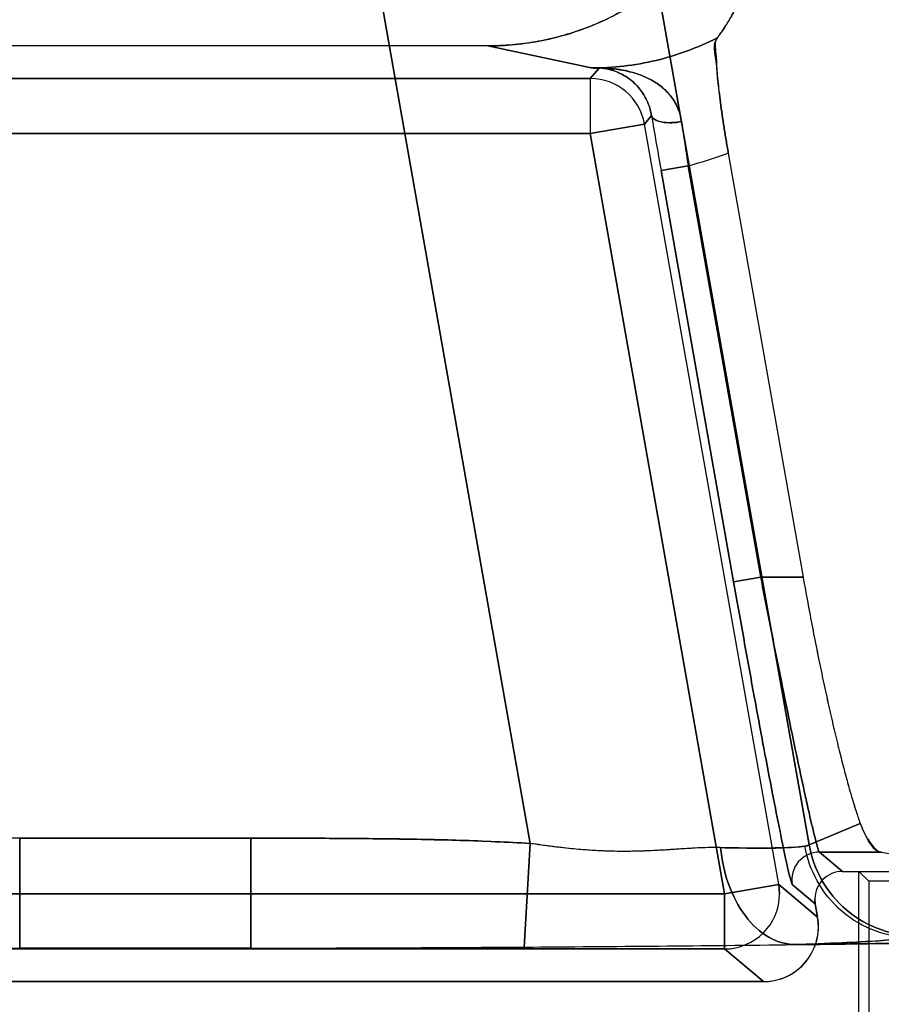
# Model space of a CAD drawing. Header units: millimetres. Extents: x 0 to 297, y 0 to 210.
# Tile 416 of 499: x 240.41 to 240.52, y 160.321 to 160.446. Entities that reach past the tile are written whole.
import ezdxf

# ---------------------------------------------------------------- set-up
doc = ezdxf.new("R2010")
doc.units = ezdxf.units.MM
doc.header["$LTSCALE"] = 16.335
doc.layers.get('0').update_dxf_attribs({"linetype": 'CONTINUOUS'})
for name, color, linetype in [('AXES_REF', 7, 'CONTINUOUS'), ('INTFCLR_1', 7, 'CONTINUOUS'), ('INTFCLR_72935', 7, 'CONTINUOUS')]:
    doc.layers.add(name, color=color, linetype=linetype)

msp = doc.modelspace()

# ---------------------------------------------------------------- linework, layer by layer
at = {"color": 7, "linetype": 'Continuous'}
for radius in [6.787079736, 6.7865, 6.743039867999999]:
    msp.add_circle((241.4889109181, 154.7114647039), radius, dxfattribs=at)
for radius, start, end in [(6.72, 278.2771290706, 261.7228709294), (6.874, 113.0826918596, 346.8308908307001)]:
    msp.add_arc((241.4889109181, 154.7114647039), radius, start, end, dxfattribs=at)
at = {"layer": 'AXES_REF', "color": 9, "linetype": 'Continuous'}
msp.add_arc((241.4889109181, 154.7114647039), 6.191158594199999, 94.4118118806, 85.5881881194, dxfattribs=at)
at = {"layer": 'INTFCLR_1', "color": 9, "linetype": 'Continuous'}
for p, q in [((240.4882686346, 160.4665764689), (240.5103568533, 160.3413079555)), ((240.4749187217, 160.3414976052), (240.4539315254, 160.4605219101)), ((240.4826656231, 160.4401225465), (240.4695344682, 160.4429370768)), ((240.4825451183, 160.4387806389), (240.4836603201, 160.4401096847)), ((240.4836603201, 160.4401096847), (240.4826656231, 160.4401225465)), ((240.3668853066, 160.4387806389), (240.4825451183, 160.4387806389)), ((240.4825451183, 160.4387806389), (240.4825451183, 160.4317817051)), ((240.4894377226, 160.4329970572), (240.4903336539, 160.4340647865)), ((240.4894377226, 160.4329970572), (240.4825451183, 160.4317817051)), ((240.5064889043, 160.3362950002), (240.4894377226, 160.4329970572)), ((240.3668853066, 160.4317817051), (240.4825451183, 160.4317817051)), ((240.4995963, 160.3350796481), (240.4825451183, 160.4317817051)), ((240.4949849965, 160.4276888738), (240.4915386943, 160.4270811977)), ((240.4915386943, 160.4270811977), (240.5007610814, 160.3747784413)), ((240.5042073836, 160.3753861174), (240.4949849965, 160.4276888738)), ((240.5007610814, 160.3747784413), (240.5042073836, 160.3753861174)), ((240.5095938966, 160.3753861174), (240.5042073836, 160.3753861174)), ((240.5168443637, 160.3440479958), (240.5103568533, 160.3413079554)), ((240.410025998, 160.342167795), (240.410025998, 160.3281763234)), ((240.4394044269, 160.342167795), (240.410025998, 160.342167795)), ((240.4394044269, 160.3281763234), (240.4394044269, 160.342167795)), ((240.4749187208, 160.3414976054), (240.4741317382, 160.3283222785)), ((240.5103568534, 160.3413079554), (240.5098209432, 160.3411582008)), ((240.5145904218, 160.3379370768), (240.5116654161, 160.340391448)), ((240.5195318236, 160.3403914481), (240.5116654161, 160.3403914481)), ((240.4995963, 160.3350796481), (240.5064889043, 160.3362950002)), ((240.5064889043, 160.3362950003), (240.5065947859, 160.3350796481)), ((240.5114423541, 160.3321385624), (240.5064889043, 160.3362950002)), ((240.5082191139, 160.3362843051), (240.5111441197, 160.3338299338)), ((240.3498341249, 160.3350796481), (240.4995963, 160.3350796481)), ((240.4995963, 160.3350796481), (240.4995963, 160.3280807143)), ((240.4995963, 160.3280807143), (240.3498341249, 160.3280807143)), ((240.4394044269, 160.3281763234), (240.410025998, 160.3281763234)), ((240.4995963, 160.3280807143), (240.5045497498, 160.3239242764))]:
    msp.add_line(p, q, dxfattribs=at)
at = {"layer": 'INTFCLR_1', "color": 6, "linetype": 'Continuous'}
for p, q in [((240.4695344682, 160.4429370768), (240.3798959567, 160.4429370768)), ((240.500086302, 160.4293063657), (240.5095938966, 160.3753861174)), ((240.5145904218, 160.3379370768), (240.6931270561, 160.3379370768)), ((240.5111441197, 160.3338299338), (240.5110909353, 160.3344378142)), ((240.5111441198, 160.3338299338), (240.5114423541, 160.3321385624)), ((240.5045497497, 160.3239242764), (240.3448806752, 160.3239242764))]:
    msp.add_line(p, q, dxfattribs=at)
at = {"layer": 'INTFCLR_1', "color": 7, "linetype": 'Continuous'}
for p, q in [((240.4832654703, 160.4401266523), (240.4833596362, 160.4401249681)), ((240.4836603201, 160.4401096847), (240.4837694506, 160.4401170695)), ((240.4990981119, 160.340973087), (240.496772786, 160.3409450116))]:
    msp.add_line(p, q, dxfattribs=at)
at = {"layer": 'INTFCLR_1', "color": 9, "linetype": 'Continuous'}
for centre, radius, start, end in [((240.4838451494, 160.5666085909), 0.126491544, 269.4657124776, 269.9657113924), ((240.4825430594, 160.4317792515), 0.007001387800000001, 10.016848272, 89.98315170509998), ((241.4143709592, 160.5899202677), 0.9370890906, 189.5738521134, 190.0071559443), ((240.817087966, 160.4783149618), 0.3260571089, 187.9336634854, 188.9323099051), ((240.4826648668, 160.4753858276), 0.0492623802, 284.4829175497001, 290.7102271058), ((240.5116668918, 160.3368909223), 0.003500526, 90.02415459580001, 189.939827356), ((240.4995929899, 160.3350824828), 0.007001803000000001, 270.0270861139, 359.9768037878)]:
    msp.add_arc(centre, radius, start, end, dxfattribs=at)
at = {"layer": 'INTFCLR_1', "color": 6, "linetype": 'Continuous'}
for centre, radius, start, end in [((240.5145886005, 160.3344394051), 0.003497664, 89.97016535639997, 180.0260600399), ((240.5045504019, 160.3309226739), 0.006998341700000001, 269.9946619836, 10.0052513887), ((240.4242883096, 167.8556131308), 7.5274502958, 269.627109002, 269.8914412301), ((240.4247152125, 168.0146180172), 7.6864557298, 269.8905047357, 270.1094952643), ((240.4251434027, 167.8553033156), 7.527140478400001, 270.1085534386, 270.3728965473), ((240.4289217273, 167.3033582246), 6.9751823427, 270.3713682, 270.6532151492)]:
    msp.add_arc(centre, radius, start, end, dxfattribs=at)
for points, knots in [([(240.4943719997, 160.4532113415), (240.4936443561, 160.4524836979), (240.4921265, 160.4510942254), (240.4896736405, 160.449217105), (240.4870620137, 160.44756074), (240.484312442, 160.4461398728), (240.4814596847, 160.4449709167), (240.478542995, 160.4440638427), (240.4755863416, 160.4434174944), (240.472581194, 160.4430252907), (240.4705572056, 160.4429370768), (240.4695344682, 160.4429370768)], [0, 0, 0, 0, 0.1119609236, 0.2235464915, 0.335643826, 0.4479966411, 0.5598491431, 0.6706416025, 0.7799103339, 0.8887251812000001, 1, 1, 1, 1]), ([(240.4986827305, 160.4439498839), (240.4989940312, 160.4443637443), (240.4995889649, 160.4452151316), (240.500420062, 160.4465746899), (240.5012229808, 160.4480711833), (240.5019852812, 160.4497003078), (240.5024540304, 160.4508520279), (240.5026745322, 160.4514317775)], [0, 0, 0, 0, 0.1826345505, 0.3659832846, 0.5616736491, 0.7812534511, 1, 1, 1, 1]), ([(240.4986827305, 160.4439498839), (240.4982686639, 160.4433994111), (240.4985765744, 160.4418312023), (240.4985972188, 160.4396611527), (240.4988563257, 160.4375866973), (240.4990868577, 160.435710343), (240.4993024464, 160.4341661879), (240.4995417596, 160.4325691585), (240.4998034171, 160.430942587), (240.4999900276, 160.4298523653), (240.5000863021, 160.4293063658)], [0, 0, 0, 0, 0.1400178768, 0.2798816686, 0.4584717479, 0.5589855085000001, 0.6651364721, 0.7751652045, 0.8873012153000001, 1, 1, 1, 1]), ([(240.5095938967, 160.3753861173), (240.5097835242, 160.3743106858), (240.5101702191, 160.3721672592), (240.5107724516, 160.368975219), (240.5113916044, 160.3658341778), (240.5120222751, 160.3627722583), (240.5126589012, 160.3598165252), (240.5132957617, 160.356993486), (240.5139271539, 160.3543283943), (240.5145473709, 160.3518447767), (240.5151508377, 160.3495643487), (240.5157321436, 160.3475067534), (240.5162856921, 160.3456899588), (240.5166604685, 160.344566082), (240.5168443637, 160.3440479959)], [0, 0, 0, 0, 0.1017659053, 0.2029687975, 0.3027121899, 0.4001097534, 0.4942963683, 0.5844706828, 0.6697964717, 0.7495265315, 0.8230208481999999, 0.8896173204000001, 0.9487681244, 1, 1, 1, 1]), ([(240.5168443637, 160.3440479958), (240.5169945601, 160.3436248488), (240.5173769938, 160.342720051), (240.5181955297, 160.3414781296), (240.518963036, 160.340481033), (240.5195318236, 160.3403914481)], [0, 0, 0, 0, 0.2911871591, 0.6265910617, 1, 1, 1, 1]), ([(240.5084423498, 160.3286292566), (240.5109371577, 160.3286578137), (240.5159003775, 160.3287174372), (240.5233034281, 160.328814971), (240.5306208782, 160.3289200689), (240.5378464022, 160.3290326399), (240.5449736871, 160.3291525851), (240.5519966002, 160.3292798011), (240.5589089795, 160.3294141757), (240.5657049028, 160.3295555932), (240.57237838, 160.3297039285), (240.5789237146, 160.3298590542), (240.5853351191, 160.3300208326), (240.5916071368, 160.3301891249), (240.5977342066, 160.3303637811), (240.6037111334, 160.3305446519), (240.6095326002, 160.3307315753), (240.6151936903, 160.3309243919), (240.6206893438, 160.3311229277), (240.6260149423, 160.3313270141), (240.6311657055, 160.3315364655), (240.6361373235, 160.3317511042), (240.6409253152, 160.3319707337), (240.6455256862, 160.332195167), (240.6499342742, 160.3324241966), (240.6541473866, 160.3326576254), (240.6581612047, 160.3328952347), (240.6619723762, 160.3331368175), (240.6655775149, 160.333382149), (240.6689735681, 160.3336310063), (240.6721575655, 160.3338831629), (240.6751267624, 160.334138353), (240.6778787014, 160.3343964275), (240.6804107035, 160.3346568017), (240.6827216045, 160.3349202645), (240.6848061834, 160.3351830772), (240.6866730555, 160.3354558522), (240.6882884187, 160.3357040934), (240.6900833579, 160.336105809), (240.6914975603, 160.3361576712), (240.6936033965, 160.3375466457), (240.6931270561, 160.3379370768)], [0, 0, 0, 0, 0.0403244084, 0.08022268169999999, 0.1196604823, 0.158603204, 0.1970177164, 0.2348698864, 0.2721280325, 0.3087585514, 0.3447311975, 0.3800131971, 0.4145757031, 0.4483870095, 0.4814196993, 0.5136432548, 0.5450319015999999, 0.5755562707, 0.6051923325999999, 0.6339120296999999, 0.6616931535, 0.6885090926, 0.7143394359, 0.7391592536, 0.7629498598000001, 0.7856881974, 0.8073570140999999, 0.8279356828, 0.8474088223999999, 0.8657587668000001, 0.8829705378, 0.8990301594, 0.9139245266, 0.9276417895, 0.9401714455, 0.951504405, 0.9616333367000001, 0.9705528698, 0.9782603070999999, 0.9900456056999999, 1, 1, 1, 1])]:
    msp.add_open_spline(points, degree=3, knots=knots, dxfattribs=at)
at = {"layer": 'INTFCLR_1', "color": 9, "linetype": 'Continuous'}
for points, knots in [([(240.4826656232, 160.4401225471), (240.4854309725, 160.4401210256), (240.4909783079, 160.4407698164), (240.4962202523, 160.4426984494), (240.4986827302, 160.4439498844)], [0, 0, 0, 0, 0.5002826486, 1, 1, 1, 1]), ([(240.4941516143, 160.4333104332), (240.4937206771, 160.4332306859), (240.4926807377, 160.4331335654), (240.4913510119, 160.4331748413), (240.4904039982, 160.433741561), (240.4903336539, 160.4340647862)], [0, 0, 0, 0, 0.3213345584, 0.7574586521, 1, 1, 1, 1]), ([(240.5007610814, 160.3747784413), (240.5011978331, 160.3723015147), (240.5020631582, 160.3674406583), (240.503344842, 160.3603806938), (240.5045537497, 160.3538614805), (240.5056448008, 160.3481285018), (240.5064664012, 160.34394376), (240.5070394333, 160.3411500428), (240.5073832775, 160.3395126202), (240.5076791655, 160.3382164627), (240.507893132, 160.3372407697), (240.5080867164, 160.3366641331), (240.508150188, 160.336342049), (240.5082191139, 160.3362843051)], [0, 0, 0, 0, 0.1923729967, 0.3776316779, 0.5488160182, 0.6994950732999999, 0.8240116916, 0.8749520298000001, 0.9176942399, 0.9518262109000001, 0.9770472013, 0.9931225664, 1, 1, 1, 1]), ([(240.5116654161, 160.340391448), (240.5115993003, 160.3404418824), (240.5115305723, 160.3407365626), (240.5113412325, 160.3412598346), (240.511124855, 160.3421477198), (240.5108299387, 160.3433258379), (240.5104857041, 160.3448145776), (240.5099128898, 160.3473540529), (240.5090912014, 160.3511582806), (240.5080001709, 160.35637017), (240.5067912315, 160.3622968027), (240.5055095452, 160.3687149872), (240.5046441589, 160.3731342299), (240.5042073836, 160.3753861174)], [0, 0, 0, 0, 0.006969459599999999, 0.0231066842, 0.0483763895, 0.0825470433, 0.1253184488, 0.176278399, 0.300805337, 0.4514586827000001, 0.6225820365, 0.8077478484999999, 1, 1, 1, 1]), ([(240.4394044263, 160.342167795), (240.4423666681, 160.342167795), (240.4482909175, 160.3421626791), (240.4571745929, 160.3420998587), (240.4660527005, 160.3419227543), (240.4719650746, 160.3416740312), (240.4749187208, 160.3414976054)], [0, 0, 0, 0, 0.2500000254, 0.5000000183, 0.7500000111, 1, 1, 1, 1]), ([(240.5098209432, 160.3411582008), (240.509327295, 160.3410711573), (240.5080499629, 160.340975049), (240.5057411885, 160.3409027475), (240.5026638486, 160.3409024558), (240.5003641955, 160.3409427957), (240.4990981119, 160.3409730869)], [0, 0, 0, 0, 0.1401124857, 0.3570700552, 0.6460047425, 1, 1, 1, 1]), ([(240.4990981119, 160.3409730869), (240.4992502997, 160.3394094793), (240.4999043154, 160.3363317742), (240.5019408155, 160.3323008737), (240.5048868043, 160.329450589), (240.5073328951, 160.3286716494), (240.5084423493, 160.3286292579)], [0, 0, 0, 0, 0.2822889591, 0.5592756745, 0.8004991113, 1, 1, 1, 1]), ([(240.5233376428, 160.3295500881), (240.5217981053, 160.3295607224), (240.5185895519, 160.3301394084), (240.5143236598, 160.332649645), (240.5111875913, 160.3365098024), (240.5100928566, 160.3396161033), (240.5098209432, 160.3411582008)], [0, 0, 0, 0, 0.2401135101, 0.4970672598, 0.7557827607, 1, 1, 1, 1]), ([(240.524091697, 160.3297383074), (240.5225282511, 160.329742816), (240.5192753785, 160.3303061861), (240.5149390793, 160.3327969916), (240.5117460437, 160.3366508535), (240.5106317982, 160.3397643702), (240.5103568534, 160.3413079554)], [0, 0, 0, 0, 0.2418458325, 0.4995103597, 0.7574691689, 1, 1, 1, 1]), ([(240.5084423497, 160.3286292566), (240.5101987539, 160.3286852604), (240.5133906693, 160.3288018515), (240.5176619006, 160.3290127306), (240.5208720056, 160.3292439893), (240.5226474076, 160.3294283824), (240.5233376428, 160.3295500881)], [0, 0, 0, 0, 0.3531130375, 0.6418318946, 0.8591638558, 1, 1, 1, 1])]:
    msp.add_open_spline(points, degree=3, knots=knots, dxfattribs=at)
at = {"layer": 'INTFCLR_1', "color": 7, "linetype": 'Continuous'}
for points, knots in [([(240.4941516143, 160.4333104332), (240.4940659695, 160.4339265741), (240.4937325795, 160.4351040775), (240.4928004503, 160.436617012), (240.4915906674, 160.4378027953), (240.4902098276, 160.4386920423), (240.4887192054, 160.4393364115), (240.4864262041, 160.4399791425), (240.4845690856, 160.4401527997), (240.4832654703, 160.4401266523)], [0, 0, 0, 0, 0.1329342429, 0.2574200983, 0.3756536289, 0.4919354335, 0.6064872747, 0.7213634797, 1, 1, 1, 1]), ([(240.4833596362, 160.4401249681), (240.4841497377, 160.4401368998), (240.4856691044, 160.4398519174), (240.4877423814, 160.4387127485), (240.4891410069, 160.4371856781), (240.4899801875, 160.4355498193), (240.490249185, 160.4345780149), (240.4903336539, 160.4340647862)], [0, 0, 0, 0, 0.2369385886, 0.4513754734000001, 0.7004876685, 0.8440382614, 1, 1, 1, 1]), ([(240.4990981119, 160.3409730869), (240.4973402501, 160.3410151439), (240.4946232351, 160.3408290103), (240.4914145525, 160.3406234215), (240.4894454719, 160.3405340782), (240.4873850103, 160.3404781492), (240.4847470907, 160.3404949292), (240.4815247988, 160.3406796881), (240.4788003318, 160.3409643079), (240.4765911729, 160.3412535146), (240.4754768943, 160.3414144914), (240.4749187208, 160.3414976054)], [0, 0, 0, 0, 0.2175844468, 0.3362508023, 0.3980173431, 0.4614651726, 0.5913035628, 0.7243060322, 0.8606889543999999, 0.9301686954, 1, 1, 1, 1]), ([(240.4956253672, 160.3408896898), (240.494933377, 160.3408503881), (240.4936325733, 160.3407668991), (240.4915652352, 160.3406345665), (240.4897319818, 160.340542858), (240.4879911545, 160.3404944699), (240.4864320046, 160.3404835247), (240.4846633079, 160.3405153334), (240.482652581, 160.3406117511), (240.4803621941, 160.3407955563), (240.4777519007, 160.3410908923), (240.4759034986, 160.3413496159), (240.4749187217, 160.3414976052)], [0, 0, 0, 0, 0.1001047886, 0.1882581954, 0.2991971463, 0.3651865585, 0.4397682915, 0.5243703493, 0.6206473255, 0.7304625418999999, 0.8561722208, 1, 1, 1, 1])]:
    msp.add_open_spline(points, degree=3, knots=knots, dxfattribs=at)
at = {"layer": 'INTFCLR_72935', "color": 9, "linetype": 'Continuous'}
for p, q in [((240.5103568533, 160.3413079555), (240.4882686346, 160.4665764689)), ((240.4539315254, 160.4605219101), (240.4749187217, 160.3414976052)), ((240.4695308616, 160.4429370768), (240.4826620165, 160.4401225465)), ((240.4836602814, 160.4401096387), (240.4825451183, 160.4387806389)), ((240.4826620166, 160.4401225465), (240.4836602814, 160.4401096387)), ((240.4825451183, 160.4387806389), (240.3668853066, 160.4387806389)), ((240.4825451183, 160.4387806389), (240.4825451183, 160.4317817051)), ((240.4903336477, 160.4340647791), (240.4894377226, 160.4329970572)), ((240.4825451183, 160.4317817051), (240.4894377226, 160.4329970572)), ((240.5064889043, 160.3362950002), (240.4894377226, 160.4329970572)), ((240.4825451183, 160.4317817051), (240.3668853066, 160.4317817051)), ((240.4825451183, 160.4317817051), (240.4995963, 160.3350796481)), ((240.4915385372, 160.4270820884), (240.4949848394, 160.4276897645)), ((240.5007610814, 160.3747784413), (240.4915385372, 160.4270820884)), ((240.5042073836, 160.3753861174), (240.4949848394, 160.4276897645)), ((240.5042073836, 160.3753861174), (240.5007610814, 160.3747784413)), ((240.5042073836, 160.3753861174), (240.5095938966, 160.3753861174)), ((240.5103568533, 160.3413079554), (240.5168443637, 160.3440479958)), ((240.410025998, 160.3281763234), (240.410025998, 160.342167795)), ((240.410025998, 160.342167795), (240.4394044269, 160.342167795)), ((240.4394044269, 160.342167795), (240.4394044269, 160.3281763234)), ((240.4741317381, 160.3283222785), (240.4749187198, 160.3414976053)), ((240.5116654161, 160.340391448), (240.5145904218, 160.3379370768)), ((240.5116654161, 160.3403914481), (240.5195318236, 160.3403914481)), ((240.5064889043, 160.3362950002), (240.4995963, 160.3350796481)), ((240.5065947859, 160.3350796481), (240.5064889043, 160.3362950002)), ((240.5064889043, 160.3362950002), (240.5114423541, 160.3321385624)), ((240.5111441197, 160.3338299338), (240.5082191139, 160.3362843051)), ((240.4995963, 160.3350796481), (240.3498341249, 160.3350796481)), ((240.4995963, 160.3280807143), (240.4995963, 160.3350796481)), ((240.3498341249, 160.3280807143), (240.4995963, 160.3280807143)), ((240.410025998, 160.3281763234), (240.4394044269, 160.3281763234)), ((240.5045497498, 160.3239242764), (240.4995963, 160.3280807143))]:
    msp.add_line(p, q, dxfattribs=at)
at = {"layer": 'INTFCLR_72935', "color": 6, "linetype": 'Continuous'}
for p, q in [((240.4695308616, 160.4429370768), (240.3798995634, 160.4429370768)), ((240.5000860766, 160.4293076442), (240.5095938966, 160.3753861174)), ((240.5145904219, 160.3379370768), (240.6931270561, 160.3379370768)), ((240.5166961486, 160.3169242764), (240.5166961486, 160.3379370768)), ((240.5166961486, 160.3379370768), (240.5179304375, 160.336702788)), ((240.5179304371, 160.3367027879), (240.5179304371, 160.3181585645)), ((240.6926854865, 160.3367027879), (240.5179304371, 160.3367027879)), ((240.5110909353, 160.3344378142), (240.5111441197, 160.3338299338)), ((240.5114423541, 160.3321385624), (240.5111441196, 160.3338299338)), ((240.5115487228, 160.3309228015), (240.5114423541, 160.3321385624)), ((240.3448806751, 160.3239242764), (240.5045497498, 160.3239242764))]:
    msp.add_line(p, q, dxfattribs=at)
at = {"layer": 'INTFCLR_72935', "color": 7, "linetype": 'Continuous'}
for p, q in [((240.4833594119, 160.4401249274), (240.4832656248, 160.4401266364)), ((240.4837698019, 160.4401170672), (240.4836602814, 160.4401096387))]:
    msp.add_line(p, q, dxfattribs=at)
at = {"layer": 'INTFCLR_72935', "color": 9, "linetype": 'Continuous'}
for centre, radius, start, end in [((240.4838415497, 160.5666097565), 0.1264927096, 269.4657142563, 269.967501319), ((240.482543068, 160.4317792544), 0.0070013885, 10.0168369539, 89.9832218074), ((241.4142072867, 160.5898916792), 0.9369228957, 189.5737932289, 190.0071182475), ((240.8389103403, 160.4815441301), 0.3481164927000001, 187.9642761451, 188.8995234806), ((240.4826612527, 160.4753858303), 0.049262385, 284.4870687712, 290.7144382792), ((240.5116669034, 160.3368909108), 0.0035005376, 90.02434360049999, 189.9398273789), ((240.499593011, 160.335082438), 0.0070017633, 270.026913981, 359.9771703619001)]:
    msp.add_arc(centre, radius, start, end, dxfattribs=at)
at = {"layer": 'INTFCLR_72935', "color": 6, "linetype": 'Continuous'}
for centre, radius, start, end in [((240.5145887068, 160.3344392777), 0.0034977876, 89.9719059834, 180.0239728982), ((240.5045505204, 160.3309225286), 0.0069982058, 269.9936908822, 0.0022340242), ((240.4242863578, 167.8551705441), 7.5270077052, 269.6271019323, 269.891449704), ((240.4247152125, 168.0198793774), 7.691717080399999, 269.8905796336, 270.1094203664), ((240.4251428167, 167.8554804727), 7.527317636, 270.1085553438, 270.3728922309), ((240.4287859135, 167.3186275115), 6.9904522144, 270.3716701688, 270.6529014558)]:
    msp.add_arc(centre, radius, start, end, dxfattribs=at)
msp.add_ellipse((240.5214301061, 160.3426056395), major_axis=(0.0261618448, -0.0039738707), ratio=0.0936581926, start_param=-1.6291866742, end_param=-0.5525328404, dxfattribs=at)
for points, knots in [([(240.4695308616, 160.4429370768), (240.4706810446, 160.4429370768), (240.4730006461, 160.4430507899), (240.4764542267, 160.4435649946), (240.4798432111, 160.4444209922), (240.4830998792, 160.4455969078), (240.4861976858, 160.4470716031), (240.4891283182, 160.4488341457), (240.491874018, 160.4508742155), (240.49356497, 160.4524079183), (240.4943683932, 160.4532113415)], [0, 0, 0, 0, 0.1251515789, 0.2522228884, 0.3793277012, 0.5048511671, 0.6283660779, 0.7520625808, 0.8763686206, 1, 1, 1, 1]), ([(240.5026726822, 160.4514314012), (240.5024502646, 160.4508466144), (240.5019806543, 160.4496934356), (240.5012174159, 160.4480636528), (240.5004197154, 160.4465773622), (240.4995902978, 160.4452197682), (240.4989968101, 160.4443696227), (240.4986824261, 160.4439515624)], [0, 0, 0, 0, 0.2207138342, 0.4390449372, 0.6345638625, 0.8154723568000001, 1, 1, 1, 1]), ([(240.5000860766, 160.4293076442), (240.499990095, 160.4298519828), (240.4998042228, 160.4309377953), (240.4995436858, 160.432556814), (240.4993054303, 160.4341454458), (240.4990905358, 160.435682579), (240.4989108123, 160.4371413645), (240.4986933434, 160.438888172), (240.4986494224, 160.4410608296), (240.498073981, 160.4431424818), (240.4986824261, 160.4439515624)], [0, 0, 0, 0, 0.1123979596, 0.224009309, 0.3334381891, 0.4391087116, 0.5394121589, 0.633001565, 0.7941438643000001, 1, 1, 1, 1]), ([(240.5095938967, 160.3753861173), (240.5097837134, 160.374309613), (240.5101707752, 160.3721643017), (240.5107734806, 160.3689697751), (240.5113930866, 160.3658268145), (240.5120241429, 160.3627633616), (240.512661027, 160.3598068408), (240.5132980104, 160.3569837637), (240.5139293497, 160.3543193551), (240.5145493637, 160.3518370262), (240.5151524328, 160.3495586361), (240.515733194, 160.3475029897), (240.5162863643, 160.3456882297), (240.5166607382, 160.3445653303), (240.5168443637, 160.3440479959)], [0, 0, 0, 0, 0.1018674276, 0.2031477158, 0.3029480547, 0.400394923, 0.4946225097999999, 0.5847833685, 0.6700876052, 0.7497896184, 0.8232123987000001, 0.8897154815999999, 0.9488425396, 1, 1, 1, 1]), ([(240.5168443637, 160.3440479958), (240.5169954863, 160.3436222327), (240.5176145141, 160.3422987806), (240.5184678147, 160.3405590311), (240.5195318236, 160.340391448)], [0, 0, 0, 0, 0.2954960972, 1, 1, 1, 1]), ([(240.6931270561, 160.3379370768), (240.693603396, 160.3375466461), (240.6914975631, 160.3361576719), (240.6900833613, 160.3361058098), (240.6882884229, 160.3357040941), (240.686673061, 160.3354558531), (240.6848061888, 160.3351830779), (240.6827216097, 160.3349202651), (240.6804107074, 160.3346568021), (240.6778787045, 160.3343964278), (240.6751267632, 160.334138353), (240.6721575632, 160.3338831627), (240.668973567, 160.3336310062), (240.6655775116, 160.3333821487), (240.6619723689, 160.333136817), (240.6581611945, 160.3328952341), (240.6541473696, 160.3326576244), (240.6499342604, 160.3324241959), (240.6455256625, 160.3321951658), (240.6409253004, 160.331970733), (240.6361373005, 160.3317511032), (240.6311656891, 160.3315364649), (240.6260149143, 160.331327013), (240.6206893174, 160.3311229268), (240.6151936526, 160.3309243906), (240.6095325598, 160.330731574), (240.6037110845, 160.3305446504), (240.5977341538, 160.3303637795), (240.591607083, 160.3301891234), (240.58533507, 160.3300208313), (240.5789236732, 160.3298590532), (240.5723783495, 160.3297039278), (240.5657048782, 160.3295555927), (240.5589089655, 160.3294141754), (240.551996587, 160.3292798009), (240.5449736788, 160.329152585), (240.5378463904, 160.3290326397), (240.5306208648, 160.3289200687), (240.5233034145, 160.3288149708), (240.5159003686, 160.3287174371), (240.5109371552, 160.3286578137), (240.5084423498, 160.3286292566)], [0, 0, 0, 0, 0.0099543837, 0.0217396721, 0.0294471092, 0.0383666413, 0.0484955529, 0.05982853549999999, 0.072358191, 0.08607545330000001, 0.1009698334, 0.1170294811, 0.134241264, 0.15259115, 0.1720643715, 0.1926430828, 0.214311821, 0.2370503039, 0.2608407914, 0.2856607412, 0.3114909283, 0.3383070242, 0.3660880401, 0.3948078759, 0.4244438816, 0.45496835, 0.4863569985, 0.518580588, 0.5516133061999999, 0.5854245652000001, 0.6199870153, 0.6552689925, 0.6912415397, 0.7278720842, 0.765130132, 0.8029823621, 0.8413968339, 0.8803395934, 0.9197774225, 0.9596756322, 1, 1, 1, 1])]:
    msp.add_open_spline(points, degree=3, knots=knots, dxfattribs=at)
at = {"layer": 'INTFCLR_72935', "color": 9, "linetype": 'Continuous'}
for points, knots in [([(240.4986824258, 160.4439515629), (240.4962195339, 160.4426995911), (240.4909765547, 160.4407701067), (240.4854279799, 160.4401210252), (240.4826620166, 160.4401225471)], [0, 0, 0, 0, 0.4997172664, 1, 1, 1, 1]), ([(240.4903336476, 160.4340647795), (240.4904387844, 160.4335817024), (240.4920750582, 160.4330223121), (240.4933094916, 160.4331547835), (240.4941516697, 160.433310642)], [0, 0, 0, 0, 0.3659772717, 1, 1, 1, 1]), ([(240.5082191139, 160.3362843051), (240.5081502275, 160.3363421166), (240.5080866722, 160.3366640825), (240.5078931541, 160.3372408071), (240.507679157, 160.3382164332), (240.5073832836, 160.3395126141), (240.5070394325, 160.341150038), (240.5064664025, 160.3439437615), (240.5056448, 160.3481285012), (240.5045537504, 160.3538614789), (240.5033448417, 160.360380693), (240.5020631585, 160.3674406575), (240.5011978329, 160.3723015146), (240.5007610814, 160.3747784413)], [0, 0, 0, 0, 0.0068784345, 0.0229525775, 0.0481731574, 0.0823054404, 0.1250479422, 0.1759883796, 0.3005048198, 0.4511839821, 0.6223682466, 0.8076269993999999, 1, 1, 1, 1]), ([(240.5042073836, 160.3753861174), (240.5046441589, 160.3731342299), (240.5055095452, 160.3687149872), (240.5067912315, 160.3622968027), (240.5080001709, 160.35637017), (240.5090912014, 160.3511582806), (240.5099128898, 160.3473540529), (240.5104857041, 160.3448145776), (240.5108299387, 160.3433258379), (240.511124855, 160.3421477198), (240.5113412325, 160.3412598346), (240.5115305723, 160.3407365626), (240.5115993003, 160.3404418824), (240.5116654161, 160.3403914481)], [0, 0, 0, 0, 0.1922521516, 0.3774179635, 0.5485413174, 0.699194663, 0.8237216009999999, 0.8746815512, 0.9174529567, 0.9516236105, 0.9768933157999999, 0.9930305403, 1, 1, 1, 1]), ([(240.410025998, 160.342167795), (240.4070637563, 160.3421681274), (240.4011394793, 160.3421633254), (240.3922559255, 160.342098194), (240.383377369, 160.341929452), (240.3774660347, 160.3416621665), (240.3745117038, 160.3414976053)], [0, 0, 0, 0, 0.2500000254, 0.5000000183, 0.7500000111, 1, 1, 1, 1]), ([(240.4749187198, 160.3414976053), (240.4719657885, 160.3416594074), (240.4660494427, 160.3419312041), (240.4571681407, 160.3420980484), (240.448286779, 160.342163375), (240.4423652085, 160.3421681), (240.4394044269, 160.342167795)], [0, 0, 0, 0, 0.2499999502, 0.4999999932, 0.7500000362, 1, 1, 1, 1]), ([(240.4990981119, 160.340973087), (240.4982465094, 160.3409833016), (240.4964897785, 160.3409562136), (240.4937804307, 160.340775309), (240.4914207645, 160.3406225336), (240.4894492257, 160.3405356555), (240.4873897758, 160.3404773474), (240.4847550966, 160.3404951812), (240.48153339, 160.3406786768), (240.4788045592, 160.3409643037), (240.476591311, 160.34125221), (240.4754757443, 160.3414121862), (240.4749187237, 160.3414976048)], [0, 0, 0, 0, 0.1053816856, 0.217259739, 0.3359540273, 0.3979652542, 0.4614351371, 0.5908736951, 0.7238358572, 0.860559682, 0.9302706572, 1, 1, 1, 1]), ([(240.4990981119, 160.340973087), (240.5005649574, 160.3409370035), (240.5031651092, 160.3409032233), (240.5065606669, 160.3408951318), (240.5088182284, 160.3410525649), (240.5100165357, 160.3411288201), (240.5103568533, 160.3413079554)], [0, 0, 0, 0, 0.3900097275, 0.6925847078, 0.8977761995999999, 1, 1, 1, 1]), ([(240.5084423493, 160.3286292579), (240.5073328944, 160.3286716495), (240.5048868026, 160.3294505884), (240.5019408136, 160.332300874), (240.4999043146, 160.3363317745), (240.4992502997, 160.3394094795), (240.4990981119, 160.340973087)], [0, 0, 0, 0, 0.1995010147, 0.4407244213, 0.7177110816, 1, 1, 1, 1]), ([(240.5103568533, 160.3413079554), (240.5106317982, 160.3397643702), (240.5117460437, 160.3366508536), (240.5149390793, 160.3327969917), (240.5192753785, 160.3303061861), (240.5225282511, 160.329742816), (240.524091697, 160.3297383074)], [0, 0, 0, 0, 0.2425308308, 0.5004896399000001, 0.758154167, 1, 1, 1, 1]), ([(240.524091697, 160.3297383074), (240.5235957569, 160.3295289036), (240.5219541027, 160.3293790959), (240.5187951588, 160.3290594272), (240.5140903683, 160.328836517), (240.5104776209, 160.3286941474), (240.5084423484, 160.3286292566)], [0, 0, 0, 0, 0.1028334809, 0.3086057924, 0.6110232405, 1, 1, 1, 1])]:
    msp.add_open_spline(points, degree=3, knots=knots, dxfattribs=at)
at = {"layer": 'INTFCLR_72935', "color": 7, "linetype": 'Continuous'}
for points, knots in [([(240.4832656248, 160.4401266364), (240.4836015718, 160.4401333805), (240.484635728, 160.4401037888), (240.4864739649, 160.4399394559), (240.4884657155, 160.439444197), (240.490201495, 160.4386966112), (240.4915821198, 160.4378098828), (240.4927949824, 160.4366249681), (240.4937313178, 160.4351082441), (240.4940658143, 160.4339283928), (240.4941516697, 160.433310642)], [0, 0, 0, 0, 0.0717826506, 0.2208773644, 0.3935592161, 0.5075474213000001, 0.6233329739, 0.7421456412, 0.8667617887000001, 1, 1, 1, 1]), ([(240.4903336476, 160.4340647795), (240.4902488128, 160.4345788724), (240.4899796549, 160.4355522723), (240.4892260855, 160.4370185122), (240.4881243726, 160.4383161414), (240.4862165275, 160.4396741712), (240.4844898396, 160.4401419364), (240.4833594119, 160.4401249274)], [0, 0, 0, 0, 0.1564227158, 0.3003849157, 0.4922790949, 0.6605966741, 1, 1, 1, 1])]:
    msp.add_open_spline(points, degree=3, knots=knots, dxfattribs=at)

doc.saveas('drawing.dxf')
